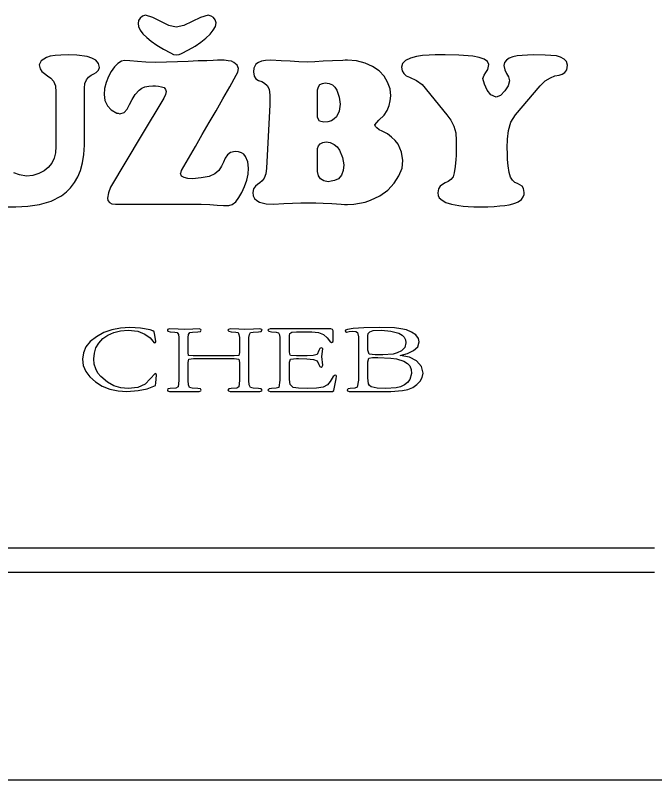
# Model space of a CAD drawing. Extents: x -866693 to -866303, y -1041966 to -1040244.
# Drawn here: x -866375.56 to -866366.72, y -1041642.86 to -1041632.3 of the extents above; entities that cross this region are included whole.
import ezdxf

# ---------------------------------------------------------------- set-up
doc = ezdxf.new("R2010")
doc.units = 0
doc.layers.add('Tabulka', color=7, linetype='Continuous')

msp = doc.modelspace()

# ---------------------------------------------------------------- linework, layer by layer
at = {"layer": 'Tabulka'}
for p, q in [((-866366.718, -1041639.662), (-866404.081, -1041639.662)), ((-866404.081, -1041639.993), (-866366.718, -1041639.993)), ((-866431.466, -1041642.862), (-866338.717, -1041642.862))]:
    msp.add_line(p, q, dxfattribs=at)
for points in [[(-866373.334, -1041632.463), (-866373.438, -1041632.438), (-866373.549, -1041632.384), (-866373.661, -1041632.326), (-866373.76, -1041632.297), (-866373.801, -1041632.31), (-866373.834, -1041632.335), (-866373.855, -1041632.368), (-866373.863, -1041632.409), (-866373.855, -1041632.454), (-866373.834, -1041632.504), (-866373.797, -1041632.553), (-866373.743, -1041632.603), (-866373.681, -1041632.657), (-866373.603, -1041632.71), (-866373.512, -1041632.764), (-866373.413, -1041632.818), (-866373.372, -1041632.838), (-866373.326, -1041632.842), (-866373.293, -1041632.838), (-866373.26, -1041632.826), (-866373.165, -1041632.776), (-866373.074, -1041632.723), (-866372.996, -1041632.669), (-866372.926, -1041632.615), (-866372.868, -1041632.558), (-866372.822, -1041632.504), (-866372.794, -1041632.454), (-866372.781, -1041632.401), (-866372.798, -1041632.359), (-866372.818, -1041632.33), (-866372.851, -1041632.31), (-866372.893, -1041632.297), (-866373, -1041632.326), (-866373.116, -1041632.384), (-866373.231, -1041632.438)], [(-866372.042, -1041633.536), (-866372.087, -1041634.408), (-866372.096, -1041634.49), (-866372.12, -1041634.548), (-866372.145, -1041634.585), (-866372.178, -1041634.614), (-866372.211, -1041634.635), (-866372.24, -1041634.66), (-866372.265, -1041634.697), (-866372.277, -1041634.746), (-866372.269, -1041634.792), (-866372.253, -1041634.829), (-866372.219, -1041634.858), (-866372.182, -1041634.878), (-866372.091, -1041634.903), (-866371.988, -1041634.907), (-866371.848, -1041634.899), (-866371.728, -1041634.895), (-866371.612, -1041634.891), (-866371.505, -1041634.891), (-866371.406, -1041634.891), (-866371.303, -1041634.895), (-866371.183, -1041634.899), (-866371.055, -1041634.907), (-866371.009, -1041634.911), (-866370.964, -1041634.911), (-866370.877, -1041634.907), (-866370.799, -1041634.895), (-866370.72, -1041634.878), (-866370.65, -1041634.854), (-866370.518, -1041634.792), (-866370.407, -1041634.713), (-866370.32, -1041634.618), (-866370.254, -1041634.515), (-866370.212, -1041634.412), (-866370.2, -1041634.304), (-866370.217, -1041634.189), (-866370.266, -1041634.077), (-866370.307, -1041634.028), (-866370.357, -1041633.982), (-866370.415, -1041633.937), (-866370.485, -1041633.9), (-866370.53, -1041633.879), (-866370.559, -1041633.854), (-866370.58, -1041633.834), (-866370.588, -1041633.813), (-866370.535, -1041633.747), (-866370.46, -1041633.677), (-866370.419, -1041633.611), (-866370.39, -1041633.545), (-866370.374, -1041633.478), (-866370.365, -1041633.412), (-866370.378, -1041633.313), (-866370.411, -1041633.222), (-866370.46, -1041633.14), (-866370.53, -1041633.065), (-866370.621, -1041633.004), (-866370.72, -1041632.958), (-866370.84, -1041632.929), (-866370.968, -1041632.917), (-866370.997, -1041632.917), (-866371.03, -1041632.921), (-866371.175, -1041632.929), (-866371.303, -1041632.933), (-866371.418, -1041632.942), (-866371.526, -1041632.946), (-866371.641, -1041632.942), (-866371.757, -1041632.933), (-866371.885, -1041632.925), (-866372.025, -1041632.917), (-866372.1, -1041632.921), (-866372.158, -1041632.933), (-866372.199, -1041632.95), (-866372.232, -1041632.975), (-866372.261, -1041633.028), (-866372.265, -1041633.078), (-866372.257, -1041633.14), (-866372.232, -1041633.177), (-866372.195, -1041633.198), (-866372.153, -1041633.214), (-866372.112, -1041633.235), (-866372.079, -1041633.268), (-866372.05, -1041633.317), (-866372.042, -1041633.4)], [(-866371.381, -1041633.326), (-866371.369, -1041633.284), (-866371.348, -1041633.255), (-866371.311, -1041633.239), (-866371.274, -1041633.231), (-866371.22, -1041633.239), (-866371.175, -1041633.26), (-866371.142, -1041633.293), (-866371.113, -1041633.334), (-866371.08, -1041633.429), (-866371.067, -1041633.524), (-866371.08, -1041633.623), (-866371.117, -1041633.701), (-866371.15, -1041633.73), (-866371.187, -1041633.755), (-866371.237, -1041633.768), (-866371.294, -1041633.776), (-866371.352, -1041633.759), (-866371.381, -1041633.71)], [(-866371.381, -1041634.139), (-866371.369, -1041634.102), (-866371.344, -1041634.073), (-866371.307, -1041634.057), (-866371.261, -1041634.048), (-866371.204, -1041634.057), (-866371.15, -1041634.081), (-866371.109, -1041634.114), (-866371.076, -1041634.16), (-866371.034, -1041634.263), (-866371.018, -1041634.362), (-866371.026, -1041634.441), (-866371.051, -1041634.507), (-866371.092, -1041634.556), (-866371.146, -1041634.581), (-866371.191, -1041634.589), (-866371.232, -1041634.598), (-866371.294, -1041634.585), (-866371.34, -1041634.556), (-866371.369, -1041634.515), (-866371.381, -1041634.457)], [(-866373.607, -1041637.269), (-866373.611, -1041637.257), (-866373.628, -1041637.249), (-866373.764, -1041637.393), (-866373.867, -1041637.443), (-866373.999, -1041637.455), (-866374.103, -1041637.447), (-866374.198, -1041637.418), (-866374.288, -1041637.369), (-866374.379, -1041637.29), (-866374.421, -1041637.241), (-866374.449, -1041637.183), (-866374.47, -1041637.121), (-866374.474, -1041637.046), (-866374.466, -1041636.968), (-866374.445, -1041636.894), (-866374.404, -1041636.828), (-866374.35, -1041636.766), (-866374.28, -1041636.716), (-866374.198, -1041636.679), (-866374.107, -1041636.658), (-866373.999, -1041636.65), (-866373.867, -1041636.662), (-866373.768, -1041636.704), (-866373.694, -1041636.757), (-866373.64, -1041636.823), (-866373.624, -1041636.819), (-866373.619, -1041636.807), (-866373.632, -1041636.716), (-866373.64, -1041636.671), (-866373.657, -1041636.658), (-866373.694, -1041636.646), (-866373.83, -1041636.621), (-866373.979, -1041636.613), (-866374.107, -1041636.621), (-866374.226, -1041636.646), (-866374.338, -1041636.683), (-866374.437, -1041636.741), (-866374.524, -1041636.807), (-866374.586, -1041636.881), (-866374.619, -1041636.96), (-866374.631, -1041637.051), (-866374.623, -1041637.137), (-866374.586, -1041637.22), (-866374.532, -1041637.294), (-866374.454, -1041637.364), (-866374.359, -1041637.422), (-866374.255, -1041637.464), (-866374.14, -1041637.488), (-866374.02, -1041637.497), (-866373.863, -1041637.484), (-866373.739, -1041637.459), (-866373.624, -1041637.414), (-866373.619, -1041637.377)], [(-866369.919, -1041637.245), (-866369.944, -1041637.15), (-866370.01, -1041637.075), (-866370.109, -1041637.022), (-866370.237, -1041636.997), (-866370.134, -1041636.972), (-866370.051, -1041636.931), (-866369.994, -1041636.881), (-866369.973, -1041636.811), (-866369.985, -1041636.762), (-866370.023, -1041636.712), (-866370.08, -1041636.675), (-866370.151, -1041636.646), (-866370.229, -1041636.629), (-866370.316, -1041636.617), (-866370.53, -1041636.613), (-866370.741, -1041636.617), (-866370.886, -1041636.625), (-866370.968, -1041636.642), (-866370.993, -1041636.65), (-866370.997, -1041636.662), (-866370.981, -1041636.675), (-866370.943, -1041636.667), (-866370.894, -1041636.662), (-866370.853, -1041636.667), (-866370.828, -1041636.683), (-866370.815, -1041636.741), (-866370.815, -1041636.778), (-866370.815, -1041637.34), (-866370.832, -1041637.435), (-866370.865, -1041637.451), (-866370.931, -1041637.455), (-866370.956, -1041637.459), (-866370.972, -1041637.472), (-866370.964, -1041637.488), (-866370.943, -1041637.497), (-866370.881, -1041637.497), (-866370.824, -1041637.497), (-866370.63, -1041637.497), (-866370.369, -1041637.497), (-866370.204, -1041637.484), (-866370.13, -1041637.468), (-866370.064, -1041637.439), (-866370.006, -1041637.402), (-866369.961, -1041637.356), (-866369.932, -1041637.302)], [(-866372.145, -1041637.476), (-866372.162, -1041637.459), (-866372.199, -1041637.455), (-866372.273, -1041637.451), (-866372.31, -1041637.439), (-866372.327, -1041637.406), (-866372.331, -1041637.344), (-866372.331, -1041636.782), (-866372.331, -1041636.749), (-866372.323, -1041636.708), (-866372.306, -1041636.683), (-866372.269, -1041636.675), (-866372.199, -1041636.671), (-866372.162, -1041636.667), (-866372.145, -1041636.65), (-866372.153, -1041636.638), (-866372.178, -1041636.629), (-866372.265, -1041636.633), (-866372.385, -1041636.638), (-866372.471, -1041636.633), (-866372.587, -1041636.629), (-866372.612, -1041636.638), (-866372.62, -1041636.65), (-866372.608, -1041636.662), (-866372.575, -1041636.671), (-866372.513, -1041636.675), (-866372.48, -1041636.683), (-866372.467, -1041636.708), (-866372.459, -1041636.749), (-866372.459, -1041636.782), (-866372.459, -1041636.956), (-866372.471, -1041637.001), (-866372.533, -1041637.005), (-866373.099, -1041637.005), (-866373.165, -1041637.001), (-866373.169, -1041636.956), (-866373.169, -1041636.782), (-866373.169, -1041636.749), (-866373.165, -1041636.708), (-866373.149, -1041636.683), (-866373.111, -1041636.675), (-866373.037, -1041636.671), (-866373, -1041636.667), (-866372.988, -1041636.65), (-866372.996, -1041636.638), (-866373.017, -1041636.629), (-866373.107, -1041636.633), (-866373.223, -1041636.638), (-866373.31, -1041636.633), (-866373.429, -1041636.629), (-866373.454, -1041636.638), (-866373.458, -1041636.65), (-866373.45, -1041636.662), (-866373.417, -1041636.671), (-866373.355, -1041636.675), (-866373.322, -1041636.683), (-866373.306, -1041636.708), (-866373.301, -1041636.749), (-866373.301, -1041636.782), (-866373.301, -1041637.344), (-866373.31, -1041637.431), (-866373.339, -1041637.451), (-866373.417, -1041637.455), (-866373.45, -1041637.459), (-866373.458, -1041637.476), (-866373.454, -1041637.488), (-866373.429, -1041637.497), (-866373.339, -1041637.497), (-866373.223, -1041637.497), (-866373.136, -1041637.497), (-866373.017, -1041637.497), (-866372.996, -1041637.488), (-866372.988, -1041637.476), (-866373, -1041637.459), (-866373.037, -1041637.455), (-866373.116, -1041637.451), (-866373.153, -1041637.439), (-866373.165, -1041637.406), (-866373.169, -1041637.344), (-866373.169, -1041637.096), (-866373.161, -1041637.051), (-866373.095, -1041637.042), (-866372.533, -1041637.042), (-866372.471, -1041637.051), (-866372.459, -1041637.096), (-866372.459, -1041637.344), (-866372.467, -1041637.431), (-866372.496, -1041637.451), (-866372.575, -1041637.455), (-866372.608, -1041637.459), (-866372.62, -1041637.476), (-866372.612, -1041637.488), (-866372.587, -1041637.497), (-866372.5, -1041637.497), (-866372.381, -1041637.497), (-866372.294, -1041637.497), (-866372.178, -1041637.497), (-866372.153, -1041637.488)], [(-866371.117, -1041637.286), (-866371.125, -1041637.274), (-866371.138, -1041637.269), (-866371.166, -1041637.29), (-866371.204, -1041637.36), (-866371.241, -1041637.406), (-866371.303, -1041637.435), (-866371.394, -1041637.451), (-866371.526, -1041637.455), (-866371.645, -1041637.451), (-866371.72, -1041637.439), (-866371.757, -1041637.402), (-866371.769, -1041637.331), (-866371.769, -1041637.092), (-866371.753, -1041637.051), (-866371.67, -1041637.042), (-866371.645, -1041637.042), (-866371.53, -1041637.046), (-866371.435, -1041637.055), (-866371.385, -1041637.075), (-866371.361, -1041637.125), (-866371.348, -1041637.15), (-866371.332, -1041637.158), (-866371.315, -1041637.15), (-866371.307, -1041637.133), (-866371.319, -1041637.013), (-866371.307, -1041636.906), (-866371.315, -1041636.898), (-866371.332, -1041636.894), (-866371.348, -1041636.902), (-866371.361, -1041636.931), (-866371.385, -1041636.985), (-866371.443, -1041637.001), (-866371.522, -1041637.005), (-866371.588, -1041637.005), (-866371.67, -1041637.005), (-866371.753, -1041636.997), (-866371.765, -1041636.98), (-866371.769, -1041636.943), (-866371.769, -1041636.741), (-866371.769, -1041636.724), (-866371.765, -1041636.695), (-866371.736, -1041636.675), (-866371.67, -1041636.671), (-866371.588, -1041636.671), (-866371.46, -1041636.671), (-866371.369, -1041636.683), (-866371.299, -1041636.708), (-866371.249, -1041636.757), (-866371.216, -1041636.795), (-866371.204, -1041636.811), (-866371.187, -1041636.819), (-866371.166, -1041636.807), (-866371.166, -1041636.79), (-866371.166, -1041636.679), (-866371.166, -1041636.658), (-866371.175, -1041636.638), (-866371.195, -1041636.629), (-866371.398, -1041636.629), (-866371.678, -1041636.629), (-866371.831, -1041636.629), (-866372.034, -1041636.629), (-866372.058, -1041636.638), (-866372.067, -1041636.65), (-866372.054, -1041636.662), (-866372.017, -1041636.671), (-866371.955, -1041636.675), (-866371.922, -1041636.687), (-866371.906, -1041636.712), (-866371.901, -1041636.753), (-866371.901, -1041636.782), (-866371.901, -1041637.34), (-866371.918, -1041637.439), (-866371.951, -1041637.451), (-866372.017, -1041637.455), (-866372.05, -1041637.459), (-866372.067, -1041637.476), (-866372.058, -1041637.488), (-866372.034, -1041637.497), (-866371.976, -1041637.497), (-866371.914, -1041637.497), (-866371.175, -1041637.497), (-866371.154, -1041637.484), (-866371.125, -1041637.323)], [(-866370.159, -1041636.823), (-866370.171, -1041636.89), (-866370.217, -1041636.935), (-866370.279, -1041636.964), (-866370.336, -1041636.98), (-866370.477, -1041636.989), (-866370.584, -1041636.989), (-866370.667, -1041636.98), (-866370.683, -1041636.927), (-866370.683, -1041636.745), (-866370.683, -1041636.728), (-866370.679, -1041636.695), (-866370.658, -1041636.671), (-866370.609, -1041636.654), (-866370.497, -1041636.65), (-866370.365, -1041636.662), (-866370.258, -1041636.691), (-866370.212, -1041636.716), (-866370.184, -1041636.745), (-866370.163, -1041636.782)], [(-866370.08, -1041637.249), (-866370.105, -1041637.331), (-866370.138, -1041637.373), (-866370.179, -1041637.406), (-866370.233, -1041637.431), (-866370.291, -1041637.447), (-866370.435, -1041637.455), (-866370.555, -1041637.451), (-866370.638, -1041637.431), (-866370.663, -1041637.414), (-866370.675, -1041637.389), (-866370.683, -1041637.307), (-866370.683, -1041637.088), (-866370.671, -1041637.038), (-866370.621, -1041637.026), (-866370.584, -1041637.026), (-866370.547, -1041637.026), (-866370.369, -1041637.034), (-866370.287, -1041637.046), (-866370.188, -1041637.079), (-866370.138, -1041637.108), (-866370.105, -1041637.141), (-866370.084, -1041637.191)]]:
    msp.add_lwpolyline(points, close=True, dxfattribs=at)
for points in [[(-866375.668, -1041634.944), (-866375.552, -1041634.944), (-866375.387, -1041634.936), (-866375.226, -1041634.911), (-866375.065, -1041634.866), (-866374.92, -1041634.792), (-866374.854, -1041634.738), (-866374.796, -1041634.68), (-866374.743, -1041634.61), (-866374.697, -1041634.531), (-866374.66, -1041634.441), (-866374.631, -1041634.337), (-866374.615, -1041634.222), (-866374.606, -1041634.094), (-866374.606, -1041633.305), (-866374.598, -1041633.239), (-866374.578, -1041633.189), (-866374.549, -1041633.152), (-866374.511, -1041633.127), (-866374.474, -1041633.107), (-866374.441, -1041633.086), (-866374.412, -1041633.057), (-866374.396, -1041633.02), (-866374.412, -1041632.962), (-866374.445, -1041632.917), (-866374.503, -1041632.888), (-866374.569, -1041632.867), (-866374.71, -1041632.847), (-866374.829, -1041632.842), (-866374.929, -1041632.847), (-866375.011, -1041632.851), (-866375.077, -1041632.863), (-866375.131, -1041632.88), (-866375.201, -1041632.925), (-866375.23, -1041632.983), (-866375.218, -1041633.037), (-866375.193, -1041633.074), (-866375.156, -1041633.103), (-866375.114, -1041633.132), (-866375.069, -1041633.165), (-866375.032, -1041633.21), (-866375.007, -1041633.272), (-866374.999, -1041633.359), (-866374.999, -1041634.11), (-866375.003, -1041634.197), (-866375.024, -1041634.271), (-866375.057, -1041634.342), (-866375.106, -1041634.403), (-866375.164, -1041634.449), (-866375.234, -1041634.486), (-866375.317, -1041634.511), (-866375.408, -1041634.519), (-866375.503, -1041634.503), (-866375.581, -1041634.474)], [(-866373.818, -1041633.962), (-866374.243, -1041634.672), (-866374.272, -1041634.75), (-866374.288, -1041634.825), (-866374.28, -1041634.858), (-866374.26, -1041634.883), (-866374.226, -1041634.903), (-866374.173, -1041634.907), (-866372.988, -1041634.907), (-866372.872, -1041634.911), (-866372.769, -1041634.92), (-866372.682, -1041634.928), (-866372.608, -1041634.928), (-866372.562, -1041634.911), (-866372.513, -1041634.874), (-866372.467, -1041634.816), (-866372.426, -1041634.746), (-866372.389, -1041634.664), (-866372.36, -1041634.577), (-866372.339, -1041634.494), (-866372.335, -1041634.408), (-866372.343, -1041634.321), (-866372.376, -1041634.247), (-866372.401, -1041634.218), (-866372.434, -1041634.197), (-866372.476, -1041634.185), (-866372.521, -1041634.18), (-866372.583, -1041634.193), (-866372.624, -1041634.226), (-866372.657, -1041634.271), (-866372.682, -1041634.325), (-866372.711, -1041634.383), (-866372.748, -1041634.441), (-866372.802, -1041634.49), (-866372.88, -1041634.523), (-866372.988, -1041634.544), (-866373.111, -1041634.556), (-866373.173, -1041634.552), (-866373.227, -1041634.54), (-866373.264, -1041634.519), (-866373.277, -1041634.486), (-866373.268, -1041634.465), (-866373.26, -1041634.441), (-866373.165, -1041634.275), (-866373.07, -1041634.11), (-866372.975, -1041633.945), (-866372.88, -1041633.78), (-866372.785, -1041633.619), (-866372.69, -1041633.454), (-866372.595, -1041633.288), (-866372.504, -1041633.123), (-866372.484, -1041633.082), (-866372.476, -1041633.032), (-866372.492, -1041632.987), (-866372.537, -1041632.95), (-866372.571, -1041632.933), (-866372.616, -1041632.925), (-866372.674, -1041632.917), (-866372.74, -1041632.917), (-866372.765, -1041632.917), (-866372.822, -1041632.921), (-866372.913, -1041632.925), (-866373.033, -1041632.929), (-866373.169, -1041632.937), (-866373.318, -1041632.942), (-866373.471, -1041632.946), (-866373.624, -1041632.95), (-866373.756, -1041632.946), (-866373.871, -1041632.937), (-866373.975, -1041632.929), (-866374.049, -1041632.921), (-866374.094, -1041632.933), (-866374.144, -1041632.962), (-866374.189, -1041633.012), (-866374.235, -1041633.074), (-866374.272, -1041633.144), (-866374.305, -1041633.227), (-866374.326, -1041633.309), (-866374.334, -1041633.392), (-866374.321, -1041633.474), (-866374.288, -1041633.549), (-866374.235, -1041633.606), (-866374.156, -1041633.648), (-866374.136, -1041633.652), (-866374.115, -1041633.66), (-866374.057, -1041633.639), (-866374.016, -1041633.594), (-866373.983, -1041633.532), (-866373.946, -1041633.462), (-866373.904, -1041633.392), (-866373.847, -1041633.33), (-866373.809, -1041633.305), (-866373.768, -1041633.288), (-866373.714, -1041633.276), (-866373.657, -1041633.272), (-866373.624, -1041633.272), (-866373.582, -1041633.276), (-866373.537, -1041633.284), (-866373.504, -1041633.297), (-866373.483, -1041633.322), (-866373.475, -1041633.35)], [(-866369.428, -1041632.847), (-866369.614, -1041632.842), (-866369.655, -1041632.842), (-866369.688, -1041632.842), (-866369.754, -1041632.842), (-866369.837, -1041632.847), (-866369.928, -1041632.855), (-866370.014, -1041632.867), (-866370.097, -1041632.888), (-866370.163, -1041632.921), (-866370.204, -1041632.962), (-866370.221, -1041633.016), (-866370.212, -1041633.065), (-866370.188, -1041633.103), (-866370.155, -1041633.132), (-866370.109, -1041633.152), (-866370.014, -1041633.198), (-866369.932, -1041633.255), (-866369.593, -1041633.673)], [(-866369.593, -1041633.673), (-866369.535, -1041633.747), (-866369.494, -1041633.829), (-866369.469, -1041633.92), (-866369.461, -1041634.028), (-866369.461, -1041634.106), (-866369.461, -1041634.172), (-866369.465, -1041634.234), (-866369.469, -1041634.292), (-866369.477, -1041634.387), (-866369.49, -1041634.474), (-866369.506, -1041634.531), (-866369.535, -1041634.569), (-866369.572, -1041634.593), (-866369.614, -1041634.614), (-866369.651, -1041634.635), (-866369.684, -1041634.66), (-866369.709, -1041634.697), (-866369.717, -1041634.75), (-866369.713, -1041634.788), (-866369.696, -1041634.821), (-866369.659, -1041634.854), (-866369.605, -1041634.883), (-866369.527, -1041634.907), (-866369.428, -1041634.928), (-866369.366, -1041634.936), (-866369.296, -1041634.94), (-866369.217, -1041634.944), (-866369.131, -1041634.944), (-866369.027, -1041634.944), (-866368.936, -1041634.94), (-866368.858, -1041634.932), (-866368.788, -1041634.924), (-866368.73, -1041634.916), (-866368.68, -1041634.903), (-866368.639, -1041634.887), (-866368.606, -1041634.874), (-866368.561, -1041634.841), (-866368.536, -1041634.808), (-866368.523, -1041634.775), (-866368.523, -1041634.746), (-866368.532, -1041634.693), (-866368.552, -1041634.66), (-866368.581, -1041634.639), (-866368.614, -1041634.622), (-866368.651, -1041634.606), (-866368.685, -1041634.577), (-866368.713, -1041634.536), (-866368.73, -1041634.47), (-866368.742, -1041634.379), (-866368.751, -1041634.292), (-866368.755, -1041634.209), (-866368.759, -1041634.131), (-866368.751, -1041634.011), (-866368.738, -1041633.891), (-866368.705, -1041633.776), (-866368.643, -1041633.673), (-866368.3, -1041633.272), (-866368.23, -1041633.202), (-866368.16, -1041633.16), (-866368.098, -1041633.136), (-866368.04, -1041633.123), (-866367.995, -1041633.111), (-866367.958, -1041633.09), (-866367.933, -1041633.049), (-866367.925, -1041632.987), (-866367.937, -1041632.937), (-866367.97, -1041632.904), (-866368.02, -1041632.876), (-866368.077, -1041632.859), (-866368.23, -1041632.847), (-866368.395, -1041632.842), (-866368.478, -1041632.847), (-866368.552, -1041632.851), (-866368.618, -1041632.859), (-866368.68, -1041632.871), (-866368.73, -1041632.892), (-866368.767, -1041632.917), (-866368.796, -1041632.95), (-866368.804, -1041632.991), (-866368.792, -1041633.053), (-866368.767, -1041633.103), (-866368.738, -1041633.148), (-866368.726, -1041633.202), (-866368.742, -1041633.272), (-866368.792, -1041633.342), (-866368.85, -1041633.404), (-866368.908, -1041633.429), (-866368.982, -1041633.396), (-866369.036, -1041633.33), (-866369.069, -1041633.251), (-866369.093, -1041633.173), (-866369.077, -1041633.127), (-866369.052, -1041633.09), (-866369.023, -1041633.045), (-866369.011, -1041632.979), (-866369.031, -1041632.937), (-866369.077, -1041632.904), (-866369.147, -1041632.88), (-866369.234, -1041632.863), (-866369.428, -1041632.847)], [(-866373.475, -1041633.35), (-866373.483, -1041633.392), (-866373.508, -1041633.441), (-866373.818, -1041633.962)]]:
    msp.add_lwpolyline(points, dxfattribs=at)

doc.saveas('drawing.dxf')
